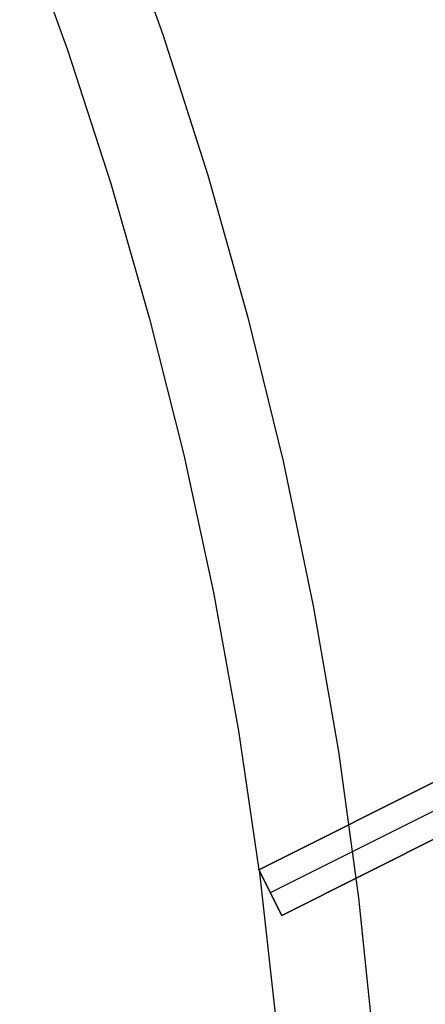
# Model space of a CAD drawing. Header units: millimetres. Extents: x 6239 to 7218, y -13987 to -13139.
# Tile 264 of 296: x 6805 to 6813, y -13449 to -13430. Entities that reach past the tile are written whole.
import ezdxf

# ---------------------------------------------------------------- set-up
doc = ezdxf.new("R2010")
doc.units = ezdxf.units.MM
doc.layers.add('color', color=7, linetype='Continuous')

msp = doc.modelspace()

# ---------------------------------------------------------------- linework, layer by layer
at = {"layer": 'color', "color": 254, "true_color": 0xcad1ee}
for p, q in [((6806.892, -13427.755, 18.688), (6807.867, -13430.48, 18.688)), ((6805.064, -13428.196, 17.309), (6806, -13430.783, 17.309)), ((6807.867, -13430.48, 18.688), (6808.748, -13433.236, 18.688)), ((6806, -13430.783, 17.309), (6806.848, -13433.401, 17.309)), ((6808.748, -13433.236, 18.688), (6809.533, -13436.021, 18.688)), ((6806.848, -13433.401, 17.309), (6807.609, -13436.045, 17.309)), ((6807.609, -13436.045, 17.309), (6808.28, -13438.713, 17.309)), ((6809.533, -13436.021, 18.688), (6810.221, -13438.831, 18.688)), ((6808.28, -13438.713, 17.309), (6808.861, -13441.402, 17.309)), ((6810.221, -13438.831, 18.688), (6810.812, -13441.664, 18.688)), ((6808.861, -13441.402, 17.309), (6809.351, -13444.109, 17.309)), ((6810.812, -13441.664, 18.688), (6811.305, -13444.515, 18.688)), ((6809.749, -13446.832, 17.31), (6817.833, -13442.781, 13.65)), ((6809.749, -13446.832, 17.31), (6817.833, -13442.781, 13.65)), ((6817.492, -13442.952, 0.7), (6809.749, -13446.832, 15.7)), ((6817.492, -13442.952, 0.7), (6809.749, -13446.832, 15.7)), ((6809.973, -13447.279, 15.7), (6817.716, -13443.399, 0.7)), ((6818.281, -13443.675, 13.521), (6810.197, -13447.726, 17.167)), ((6818.281, -13443.675, 13.521), (6810.197, -13447.726, 17.167)), ((6810.197, -13447.726, 15.7), (6817.94, -13443.846, 0.7)), ((6810.197, -13447.726, 15.7), (6817.94, -13443.846, 0.7)), ((6809.351, -13444.109, 17.309), (6809.75, -13446.832, 17.309)), ((6811.305, -13444.515, 18.688), (6811.699, -13447.381, 18.688)), ((6809.749, -13446.832, 15.7), (6810.197, -13447.726, 15.7)), ((6809.749, -13446.832, 15.7), (6809.749, -13446.832, 17.31)), ((6810.197, -13447.726, 17.167), (6809.749, -13446.832, 17.31)), ((6809.749, -13446.832, 15.7), (6810.197, -13447.726, 15.7)), ((6809.749, -13446.832, 16.505), (6810.197, -13447.726, 16.505)), ((6809.749, -13446.832, 15.7), (6809.749, -13446.832, 17.31)), ((6810.197, -13447.726, 17.167), (6809.749, -13446.832, 17.31)), ((6809.751, -13446.835, 17.309), (6810.066, -13449.65, 17.309)), ((6809.973, -13447.279, 15.7), (6809.973, -13447.279, 17.239)), ((6811.699, -13447.381, 18.688), (6811.994, -13450.26, 18.688)), ((6810.197, -13447.726, 15.7), (6810.197, -13447.726, 17.167)), ((6810.197, -13447.726, 15.7), (6810.197, -13447.726, 17.167))]:
    msp.add_line(p, q, dxfattribs=at)

doc.saveas('drawing.dxf')
